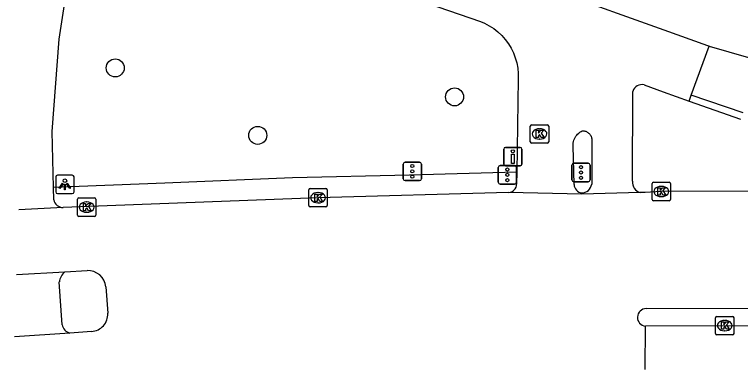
# Model space of a CAD drawing. Extents: x 160457 to 162082, y 388340 to 389736.
# Drawn here: x 160720.61 to 160760.02, y 388340.49 to 388359.73 of the extents above; entities that cross this region are included whole.
import ezdxf

# ---------------------------------------------------------------- set-up
doc = ezdxf.new("R2010")
doc.units = 0
for name, color, linetype in [('IMGEO_Boom', 7, 'Continuous'), ('IMGEO_Drukknoppaal', 7, 'Continuous'), ('IMGEO_Fietspad_gesloten', 7, 'Continuous'), ('IMGEO_Fietspad_open', 7, 'Continuous'), ('IMGEO_Kolk', 7, 'Continuous'), ('IMGEO_Lichtpunt', 7, 'Continuous'), ('IMGEO_Rijbaan_regionaal_gesloten', 7, 'Continuous'), ('IMGEO_Verkeerseiland_open', 7, 'Continuous'), ('IMGEO_Verkeersregelinstallatiepaal', 7, 'Continuous')]:
    doc.layers.add(name, color=color, linetype=linetype)

msp = doc.modelspace()

# ---------------------------------------------------------------- linework, layer by layer
at = {"layer": 'IMGEO_Boom'}
for centre in [(160726.075, 388356.836), (160744.497, 388355.269), (160733.817, 388353.181)]:
    msp.add_circle(centre, 0.489, dxfattribs=at)
at = {"layer": 'IMGEO_Drukknoppaal'}
for p, q in [((160747.165, 388351.627), (160747.165, 388352.427)), ((160747.165, 388352.427), (160747.165, 388351.627)), ((160747.265, 388352.527), (160748.055, 388352.527)), ((160748.055, 388352.527), (160747.265, 388352.527)), ((160748.155, 388352.427), (160748.155, 388351.627)), ((160748.155, 388351.627), (160748.155, 388352.427)), ((160748.055, 388351.527), (160747.265, 388351.527)), ((160747.265, 388351.527), (160748.055, 388351.527))]:
    msp.add_line(p, q, dxfattribs=at)
msp.add_lwpolyline([(160747.735, 388352.152), (160747.735, 388351.652), (160747.585, 388351.652), (160747.585, 388352.152), (160747.735, 388352.152)], dxfattribs=at)
msp.add_circle((160747.66, 388352.317), 0.085, dxfattribs=at)
for centre, start, end in [((160747.265, 388352.427), 90, 180), ((160747.265, 388352.427), 90, 180), ((160748.055, 388352.427), 0, 90), ((160748.055, 388352.427), 360, 90), ((160747.265, 388351.627), 180, 270), ((160747.265, 388351.627), 180, 270), ((160748.055, 388351.627), 270, 0), ((160748.055, 388351.627), 270, 0)]:
    msp.add_arc(centre, 0.1, start, end, dxfattribs=at)
at = {"layer": 'IMGEO_Fietspad_gesloten'}
for points in [[(160757.341, 388355.358), (160758.316, 388358.018)], [(160758.316, 388358.018), (160760.459, 388357.401), (160762.142, 388357.041), (160765.254, 388356.973), (160770.456, 388356.928), (160776.395, 388356.882), (160781.972, 388356.769), (160788.678, 388356.641), (160794.525, 388356.529), (160800.426, 388356.416), (160805.59, 388356.231)], [(160760.16, 388354.404), (160757.341, 388355.358)], [(160723.188, 388342.909), (160723.042, 388345.234)]]:
    msp.add_lwpolyline(points, dxfattribs=at)
for centre, radius, start, end in [((160723.845, 388345.139), 0.808, 128.0065, 173.2579), ((160723.766, 388343.031), 0.591, 191.9479, 255.1748)]:
    msp.add_arc(centre, radius, start, end, dxfattribs=at)
at = {"layer": 'IMGEO_Fietspad_open'}
for points in [[(160758.316, 388358.018), (160758.242, 388358.044), (160755.883, 388358.881), (160750.101, 388360.971), (160744.305, 388363.008), (160737.389, 388365.278), (160734.601, 388365.907), (160732.179, 388366.354), (160731.301, 388366.515), (160730.735, 388366.523), (160730.169, 388366.538), (160729.35, 388366.581)], [(160739.595, 388361.536), (160745.911, 388359.354), (160746.133, 388359.259), (160746.386, 388359.124), (160746.626, 388358.968), (160746.851, 388358.791), (160747.059, 388358.594), (160747.249, 388358.38), (160747.419, 388358.15), (160747.567, 388357.905), (160747.693, 388357.648), (160747.796, 388357.381), (160747.875, 388357.105), (160747.928, 388356.824), (160747.956, 388356.539), (160747.959, 388356.253), (160747.878, 388351.191)], [(160722.724, 388350.346), (160722.659, 388353.397), (160723.03, 388358.392), (160723.392, 388360.77)], [(160754.789, 388355.918), (160755.819, 388355.536), (160757.233, 388355.04)], [(160754.165, 388350.693), (160754.171, 388355.565)], [(160757.233, 388355.04), (160757.341, 388355.358)], [(160750.984, 388350.513), (160750.936, 388352.608), (160750.936, 388352.686), (160750.944, 388352.764), (160750.958, 388352.841), (160750.979, 388352.917), (160751.007, 388352.991), (160751.042, 388353.061), (160751.082, 388353.128), (160751.129, 388353.192), (160751.181, 388353.251), (160751.238, 388353.305), (160751.299, 388353.354), (160751.365, 388353.397), (160751.434, 388353.434), (160751.446, 388353.434), (160751.491, 388353.432), (160751.536, 388353.425), (160751.58, 388353.415), (160751.623, 388353.401), (160751.665, 388353.383), (160751.705, 388353.361), (160751.742, 388353.336), (160751.778, 388353.308), (160751.81, 388353.277), (160751.84, 388353.242), (160751.866, 388353.206), (160751.89, 388353.167), (160751.909, 388353.126), (160751.925, 388353.084), (160751.937, 388353.04), (160751.945, 388352.995), (160751.949, 388352.95), (160751.949, 388352.905), (160751.945, 388350.539)], [(160747.878, 388351.191), (160747.868, 388350.538)], [(160722.737, 388349.686), (160722.724, 388350.346)]]:
    msp.add_lwpolyline(points, dxfattribs=at)
for centre, radius, start, end in [((160754.667, 388355.415), 0.518, 76.3281, 163.1417), ((160754.739, 388350.627), 0.578, 173.3909, 253.0011), ((160747.41, 388350.537), 0.458, 272.7596, 0.1846), ((160751.463, 388350.534), 0.479, 182.56, 262.7118), ((160751.396, 388350.613), 0.554, 270.6247, 352.3273), ((160723.256, 388349.796), 0.53, 192.0123, 269.8083)]:
    msp.add_arc(centre, radius, start, end, dxfattribs=at)
at = {"layer": 'IMGEO_Kolk'}
for p, q in [((160748.61, 388352.831), (160748.61, 388353.683)), ((160748.685, 388353.757), (160749.537, 388353.757)), ((160749.098, 388353.537), (160749.123, 388353.537)), ((160749.611, 388353.683), (160749.611, 388352.831)), ((160749.537, 388352.757), (160748.685, 388352.757)), ((160749.121, 388352.977), (160749.096, 388352.977)), ((160736.664, 388350.301), (160737.516, 388350.301)), ((160755.221, 388349.711), (160755.221, 388350.563)), ((160755.296, 388350.637), (160756.148, 388350.637)), ((160755.709, 388350.417), (160755.734, 388350.417)), ((160756.222, 388350.563), (160756.222, 388349.711)), ((160736.589, 388349.375), (160736.589, 388350.227)), ((160737.077, 388350.081), (160737.102, 388350.081)), ((160737.59, 388350.227), (160737.59, 388349.375)), ((160724.027, 388348.862), (160724.027, 388349.714)), ((160724.102, 388349.788), (160724.954, 388349.788)), ((160724.515, 388349.568), (160724.54, 388349.568)), ((160725.028, 388349.714), (160725.028, 388348.862)), ((160737.1, 388349.521), (160737.075, 388349.521)), ((160756.148, 388349.637), (160755.296, 388349.637)), ((160755.732, 388349.857), (160755.707, 388349.857)), ((160737.516, 388349.301), (160736.664, 388349.301)), ((160724.954, 388348.788), (160724.102, 388348.788)), ((160724.538, 388349.008), (160724.513, 388349.008)), ((160758.668, 388342.44), (160758.668, 388343.292)), ((160758.743, 388343.366), (160759.595, 388343.366)), ((160759.669, 388343.292), (160759.669, 388342.44)), ((160759.156, 388343.146), (160759.181, 388343.146)), ((160759.179, 388342.586), (160759.154, 388342.586)), ((160759.595, 388342.366), (160758.743, 388342.366))]:
    msp.add_line(p, q, dxfattribs=at)
for points in [[(160748.61, 388352.831), (160748.61, 388353.683)], [(160748.685, 388353.757), (160749.537, 388353.757)], [(160748.931, 388353.457), (160749.054, 388353.457), (160749.054, 388353.306), (160749.184, 388353.457), (160749.348, 388353.457), (160749.202, 388353.306), (160749.355, 388353.057), (160749.203, 388353.057), (160749.118, 388353.221), (160749.054, 388353.154), (160749.054, 388353.057), (160748.931, 388353.057), (160748.931, 388353.457)], [(160749.611, 388353.683), (160749.611, 388352.831)], [(160749.537, 388352.757), (160748.685, 388352.757)], [(160736.664, 388350.301), (160737.516, 388350.301)], [(160755.221, 388349.711), (160755.221, 388350.563)], [(160755.296, 388350.637), (160756.148, 388350.637)], [(160755.542, 388350.337), (160755.665, 388350.337), (160755.665, 388350.186), (160755.795, 388350.337), (160755.959, 388350.337), (160755.813, 388350.186), (160755.966, 388349.937), (160755.814, 388349.937), (160755.729, 388350.101), (160755.665, 388350.034), (160755.665, 388349.937), (160755.542, 388349.937), (160755.542, 388350.337)], [(160756.222, 388350.563), (160756.222, 388349.711)], [(160736.589, 388349.375), (160736.589, 388350.227)], [(160736.91, 388350.001), (160737.033, 388350.001), (160737.033, 388349.85), (160737.163, 388350.001), (160737.327, 388350.001), (160737.181, 388349.85), (160737.334, 388349.601), (160737.182, 388349.601), (160737.097, 388349.765), (160737.033, 388349.698), (160737.033, 388349.601), (160736.91, 388349.601), (160736.91, 388350.001)], [(160737.59, 388350.227), (160737.59, 388349.375)], [(160724.027, 388348.862), (160724.027, 388349.714)], [(160724.102, 388349.788), (160724.954, 388349.788)], [(160725.028, 388349.714), (160725.028, 388348.862)], [(160756.148, 388349.637), (160755.296, 388349.637)], [(160724.348, 388349.488), (160724.471, 388349.488), (160724.471, 388349.337), (160724.601, 388349.488), (160724.765, 388349.488), (160724.619, 388349.337), (160724.772, 388349.088), (160724.62, 388349.088), (160724.535, 388349.252), (160724.471, 388349.185), (160724.471, 388349.088), (160724.348, 388349.088), (160724.348, 388349.488)], [(160737.516, 388349.301), (160736.664, 388349.301)], [(160724.954, 388348.788), (160724.102, 388348.788)], [(160758.668, 388342.44), (160758.668, 388343.292)], [(160758.743, 388343.366), (160759.595, 388343.366)], [(160759.669, 388343.292), (160759.669, 388342.44)], [(160758.989, 388343.066), (160759.112, 388343.066), (160759.112, 388342.915), (160759.242, 388343.066), (160759.406, 388343.066), (160759.26, 388342.915), (160759.413, 388342.666), (160759.261, 388342.666), (160759.176, 388342.83), (160759.112, 388342.763), (160759.112, 388342.666), (160758.989, 388342.666), (160758.989, 388343.066)], [(160759.595, 388342.366), (160758.743, 388342.366)]]:
    msp.add_lwpolyline(points, dxfattribs=at)
for centre, start, end in [((160748.687, 388353.681), 91.552, 178.448), ((160748.687, 388353.681), 91.552, 178.448), ((160749.535, 388353.681), 1.552, 88.448), ((160749.535, 388353.681), 1.552, 88.448), ((160748.687, 388352.833), 181.552, 268.448), ((160748.687, 388352.833), 181.552, 268.448), ((160749.535, 388352.833), 271.552, 358.448), ((160749.535, 388352.833), 271.552, 358.448), ((160736.666, 388350.225), 91.552, 178.448), ((160736.666, 388350.225), 91.552, 178.448), ((160737.514, 388350.225), 1.552, 88.448), ((160737.514, 388350.225), 1.552, 88.448), ((160755.298, 388350.561), 91.552, 178.448), ((160755.298, 388350.561), 91.552, 178.448), ((160756.146, 388350.561), 1.552, 88.448), ((160756.146, 388350.561), 1.552, 88.448), ((160724.104, 388349.712), 91.552, 178.448), ((160724.104, 388349.712), 91.552, 178.448), ((160724.952, 388349.712), 1.552, 88.448), ((160724.952, 388349.712), 1.552, 88.448), ((160755.298, 388349.713), 181.552, 268.448), ((160755.298, 388349.713), 181.552, 268.448), ((160756.146, 388349.713), 271.552, 358.448), ((160756.146, 388349.713), 271.552, 358.448), ((160736.666, 388349.377), 181.552, 268.448), ((160736.666, 388349.377), 181.552, 268.448), ((160737.514, 388349.377), 271.552, 358.448), ((160737.514, 388349.377), 271.552, 358.448), ((160724.104, 388348.864), 181.552, 268.448), ((160724.104, 388348.864), 181.552, 268.448), ((160724.952, 388348.864), 271.552, 358.448), ((160724.952, 388348.864), 271.552, 358.448), ((160758.745, 388343.29), 91.552, 178.448), ((160758.745, 388343.29), 91.552, 178.448), ((160759.593, 388343.29), 1.552, 88.448), ((160759.593, 388343.29), 1.552, 88.448), ((160758.745, 388342.442), 181.552, 268.448), ((160758.745, 388342.442), 181.552, 268.448), ((160759.593, 388342.442), 271.552, 358.448), ((160759.593, 388342.442), 271.552, 358.448)]:
    msp.add_arc(centre, 0.0765, start, end, dxfattribs=at)
for centre, major_axis, ratio, start_param, end_param in [((160749.097, 388353.257), (-0.387, 0.002), 0.722429, 4.712389, 7.853982), ((160749.122, 388353.257), (-0.39, 0.002), 0.717154, 1.570796, 4.712389), ((160755.708, 388350.137), (-0.387, 0.002), 0.722429, 4.712389, 7.853982), ((160755.733, 388350.137), (-0.39, 0.002), 0.717154, 1.570796, 4.712389), ((160737.076, 388349.801), (-0.387, 0.002), 0.722429, 4.712389, 7.853982), ((160737.101, 388349.801), (-0.39, 0.002), 0.717154, 1.570796, 4.712389), ((160724.514, 388349.288), (-0.387, 0.002), 0.722429, 4.712389, 7.853982), ((160724.539, 388349.288), (-0.39, 0.002), 0.717154, 1.570796, 4.712389), ((160759.155, 388342.866), (-0.387, 0.002), 0.722429, 4.712389, 7.853982), ((160759.18, 388342.866), (-0.39, 0.002), 0.717154, 1.570796, 4.712389)]:
    msp.add_ellipse(centre, major_axis=major_axis, ratio=ratio, start_param=start_param, end_param=end_param, dxfattribs=at)
at = {"layer": 'IMGEO_Lichtpunt'}
for p, q in [((160722.845, 388350.925), (160722.845, 388350.118)), ((160722.845, 388350.925), (160722.845, 388350.118)), ((160723.747, 388351.02), (160722.939, 388351.02)), ((160723.747, 388351.02), (160722.939, 388351.02)), ((160723.841, 388350.118), (160723.841, 388350.925)), ((160723.841, 388350.118), (160723.841, 388350.925)), ((160722.939, 388350.024), (160723.747, 388350.024)), ((160722.939, 388350.024), (160723.747, 388350.024))]:
    msp.add_line(p, q, dxfattribs=at)
for points in [[(160723.219, 388350.589), (160723.258, 388350.561), (160723.07, 388350.299), (160723.032, 388350.326), (160723.219, 388350.589)], [(160723.321, 388350.541), (160723.368, 388350.541), (160723.368, 388350.219), (160723.321, 388350.219), (160723.321, 388350.541)], [(160723.431, 388350.561), (160723.469, 388350.588), (160723.656, 388350.326), (160723.617, 388350.298), (160723.431, 388350.561)]]:
    msp.add_lwpolyline(points, dxfattribs=at)
msp.add_circle((160723.344, 388350.723), 0.0994, dxfattribs=at)
for centre, start, end in [((160722.939, 388350.925), 90, 180), ((160722.939, 388350.925), 90, 180), ((160723.747, 388350.925), 0, 90), ((160723.747, 388350.925), 0, 90), ((160722.939, 388350.118), 180, 270), ((160722.939, 388350.118), 180, 270), ((160723.747, 388350.118), 270, 0), ((160723.747, 388350.118), 270, 360)]:
    msp.add_arc(centre, 0.0946, start, end, dxfattribs=at)
at = {"layer": 'IMGEO_Rijbaan_regionaal_gesloten'}
for points in [[(160747.432, 388350.079), (160737.09, 388349.801), (160723.254, 388349.266)], [(160754.57, 388350.074), (160751.412, 388349.99), (160747.432, 388350.079)], [(160805.414, 388350.038), (160800.288, 388350.214), (160755.722, 388350.137), (160754.844, 388350.081), (160754.57, 388350.074)], [(160723.254, 388349.266), (160720.839, 388349.143)], [(160720.722, 388345.628), (160723.347, 388345.776)], [(160723.347, 388345.776), (160724.547, 388345.849)], [(160725.564, 388344.959), (160725.67, 388343.532)], [(160754.902, 388343.784), (160800.968, 388343.89), (160805.244, 388344.053)], [(160754.84, 388340.487), (160754.862, 388342.838)], [(160805.213, 388342.95), (160754.862, 388342.838)], [(160723.615, 388342.46), (160720.61, 388342.259), (160720.61, 388342.259)], [(160724.796, 388342.548), (160723.615, 388342.46)]]:
    msp.add_lwpolyline(points, dxfattribs=at)
for centre, radius, start, end in [((160724.595, 388344.878), 0.972, 4.7774, 92.8427), ((160754.902, 388343.31), 0.474, 90.0542, 265.1034), ((160724.745, 388343.473), 0.927, 273.1566, 3.6197)]:
    msp.add_arc(centre, radius, start, end, dxfattribs=at)
at = {"layer": 'IMGEO_Verkeerseiland_open'}
for points in [[(160757.233, 388355.04), (160760.021, 388354.062)], [(160747.878, 388351.191), (160742.056, 388351.028), (160735.692, 388350.873), (160728.763, 388350.589), (160722.724, 388350.346)]]:
    msp.add_lwpolyline(points, dxfattribs=at)
at = {"layer": 'IMGEO_Verkeersregelinstallatiepaal'}
for p, q in [((160741.711, 388350.827), (160741.711, 388351.627)), ((160741.711, 388351.627), (160741.711, 388350.827)), ((160741.811, 388351.727), (160742.601, 388351.727)), ((160742.601, 388351.727), (160741.811, 388351.727)), ((160742.701, 388351.627), (160742.701, 388350.827)), ((160742.701, 388350.827), (160742.701, 388351.627)), ((160746.971, 388351.54), (160747.761, 388351.54)), ((160747.761, 388351.54), (160746.971, 388351.54)), ((160750.866, 388350.765), (160750.866, 388351.565)), ((160750.866, 388351.565), (160750.866, 388350.765)), ((160750.966, 388351.665), (160751.756, 388351.665)), ((160751.756, 388351.665), (160750.966, 388351.665)), ((160751.856, 388351.565), (160751.856, 388350.765)), ((160751.856, 388350.765), (160751.856, 388351.565)), ((160746.871, 388350.64), (160746.871, 388351.44)), ((160746.871, 388351.44), (160746.871, 388350.64)), ((160747.861, 388351.44), (160747.861, 388350.64)), ((160747.861, 388350.64), (160747.861, 388351.44)), ((160742.601, 388350.727), (160741.811, 388350.727)), ((160741.811, 388350.727), (160742.601, 388350.727)), ((160747.761, 388350.54), (160746.971, 388350.54)), ((160746.971, 388350.54), (160747.761, 388350.54)), ((160751.756, 388350.665), (160750.966, 388350.665)), ((160750.966, 388350.665), (160751.756, 388350.665))]:
    msp.add_line(p, q, dxfattribs=at)
for centre in [(160742.206, 388351.517), (160751.361, 388351.455), (160742.206, 388351.227), (160747.366, 388351.33), (160747.366, 388351.04), (160751.361, 388351.165), (160742.206, 388350.937), (160747.366, 388350.75), (160751.361, 388350.875)]:
    msp.add_circle(centre, 0.085, dxfattribs=at)
for centre, start, end in [((160741.811, 388351.627), 90, 180), ((160741.811, 388351.627), 90, 180), ((160742.601, 388351.627), 0, 90), ((160742.601, 388351.627), 360, 90), ((160746.971, 388351.44), 90, 180), ((160746.971, 388351.44), 90, 180), ((160747.761, 388351.44), 0, 90), ((160747.761, 388351.44), 360, 90), ((160750.966, 388351.565), 90, 180), ((160750.966, 388351.565), 90, 180), ((160751.756, 388351.565), 0, 90), ((160751.756, 388351.565), 360, 90), ((160741.811, 388350.827), 180, 270), ((160741.811, 388350.827), 180, 270), ((160742.601, 388350.827), 270, 0), ((160742.601, 388350.827), 270, 0), ((160750.966, 388350.765), 180, 270), ((160750.966, 388350.765), 180, 270), ((160751.756, 388350.765), 270, 0), ((160751.756, 388350.765), 270, 0), ((160746.971, 388350.64), 180, 270), ((160746.971, 388350.64), 180, 270), ((160747.761, 388350.64), 270, 0), ((160747.761, 388350.64), 270, 0)]:
    msp.add_arc(centre, 0.1, start, end, dxfattribs=at)

doc.saveas('drawing.dxf')
